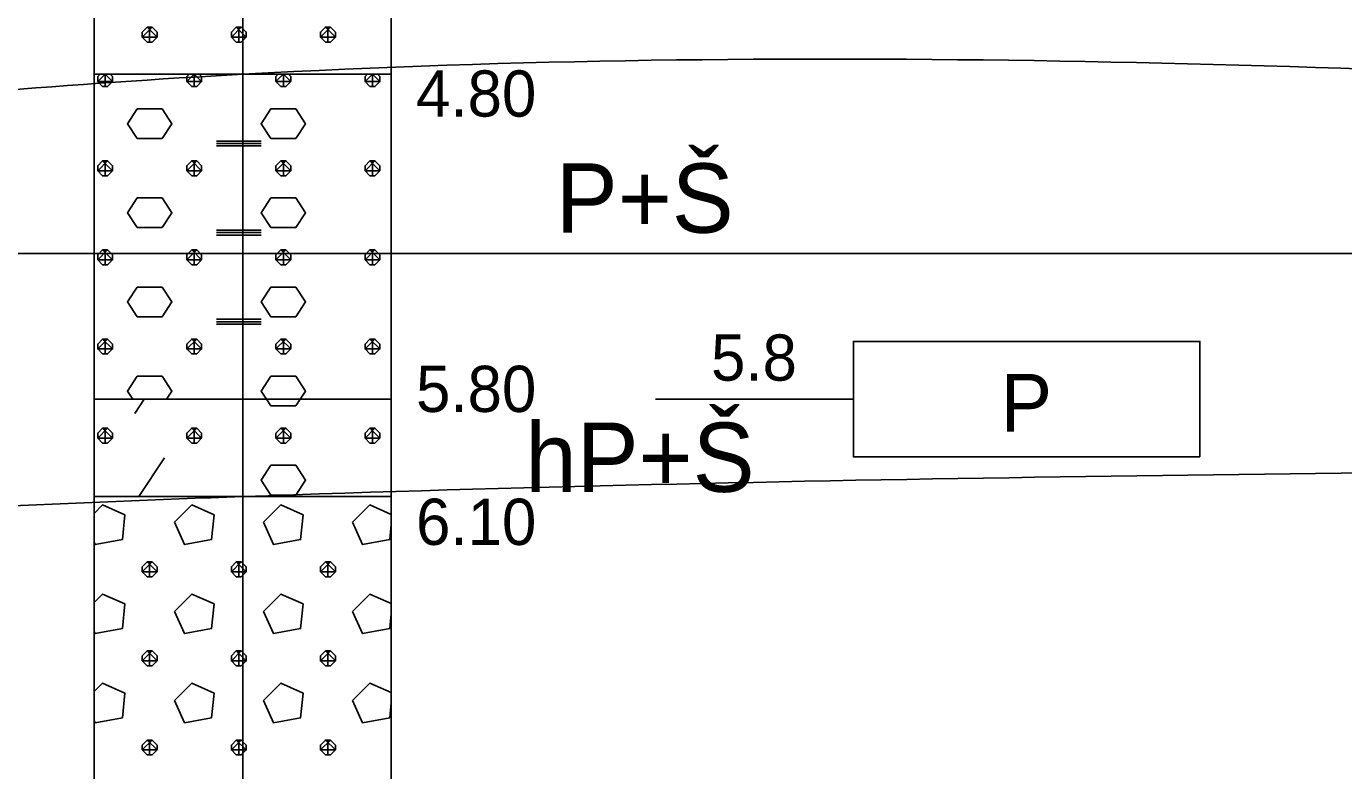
# Model space of a CAD drawing. Extents: x 3042 to 4120, y 576 to 2694.
# Drawn here: x 3328.17 to 3348.45, y 1416.75 to 1428.2 of the extents above; entities that cross this region are included whole.
import ezdxf

# ---------------------------------------------------------------- set-up
doc = ezdxf.new("R2010")
doc.units = 0
for name, color, linetype in [('18', 7, 'Continuous'), ('51', 7, 'Continuous'), ('52', 7, 'Continuous'), ('53', 7, 'Continuous'), ('56', 7, 'Continuous'), ('62', 7, 'Continuous'), ('rozhraní', 7, 'Continuous')]:
    doc.layers.add(name, color=color, linetype=linetype)

msp = doc.modelspace()

# ---------------------------------------------------------------- linework, layer by layer
at = {"layer": '18'}
msp.add_line((3331.502, 1401.464), (3331.502, 1451.464), dxfattribs=at)
at = {"layer": '51'}
for p, q in [((3330.069, 1427.96), (3330.069, 1428.189)), ((3331.441, 1427.96), (3331.441, 1428.189)), ((3332.812, 1427.96), (3332.812, 1428.189)), ((3329.383, 1427.275), (3329.383, 1427.464)), ((3330.755, 1427.275), (3330.755, 1427.464)), ((3332.127, 1427.275), (3332.127, 1427.464)), ((3333.498, 1427.275), (3333.498, 1427.464)), ((3331.098, 1426.436), (3331.784, 1426.436)), ((3331.098, 1426.398), (3331.784, 1426.398)), ((3331.098, 1426.36), (3331.784, 1426.36)), ((3329.383, 1425.903), (3329.383, 1426.132)), ((3330.755, 1425.903), (3330.755, 1426.132)), ((3332.127, 1425.903), (3332.127, 1426.132)), ((3333.498, 1425.903), (3333.498, 1426.132)), ((3331.098, 1425.065), (3331.784, 1425.065)), ((3331.098, 1425.027), (3331.784, 1425.027)), ((3331.098, 1424.989), (3331.784, 1424.989)), ((3329.383, 1424.531), (3329.383, 1424.76)), ((3330.755, 1424.531), (3330.755, 1424.76)), ((3332.127, 1424.531), (3332.127, 1424.76)), ((3333.498, 1424.531), (3333.498, 1424.76)), ((3331.098, 1423.693), (3331.784, 1423.693)), ((3331.098, 1423.655), (3331.784, 1423.655)), ((3331.098, 1423.617), (3331.784, 1423.617)), ((3329.383, 1423.16), (3329.383, 1423.388)), ((3330.755, 1423.16), (3330.755, 1423.388)), ((3332.127, 1423.16), (3332.127, 1423.388)), ((3333.498, 1423.16), (3333.498, 1423.388)), ((3329.841, 1422.245), (3329.986, 1422.464)), ((3331.867, 1422.464), (3331.936, 1422.36)), ((3329.383, 1421.788), (3329.383, 1422.017)), ((3330.755, 1421.788), (3330.755, 1422.017)), ((3332.127, 1421.788), (3332.127, 1422.017)), ((3333.498, 1421.788), (3333.498, 1422.017)), ((3329.901, 1420.964), (3330.298, 1421.56)), ((3330.069, 1419.731), (3330.069, 1419.959)), ((3331.441, 1419.731), (3331.441, 1419.959)), ((3332.812, 1419.731), (3332.812, 1419.959)), ((3330.069, 1418.359), (3330.069, 1418.588)), ((3331.441, 1418.359), (3331.441, 1418.588)), ((3332.812, 1418.359), (3332.812, 1418.588)), ((3330.069, 1416.988), (3330.069, 1417.216)), ((3331.441, 1416.988), (3331.441, 1417.216)), ((3332.812, 1416.988), (3332.812, 1417.216))]:
    msp.add_line(p, q, dxfattribs=at)
for points in [[(3329.216, 1427.464), (3333.788, 1427.464), (3333.788, 1430.964), (3329.216, 1430.964)], [(3329.216, 1422.464), (3333.788, 1422.464), (3333.788, 1427.464), (3329.216, 1427.464)], [(3329.216, 1420.964), (3333.788, 1420.964), (3333.788, 1422.464), (3329.216, 1422.464)], [(3329.216, 1410.464), (3333.788, 1410.464), (3333.788, 1420.964), (3329.216, 1420.964)]]:
    msp.add_lwpolyline(points, close=True, dxfattribs=at)
for points in [[(3330.031, 1428.189), (3329.955, 1428.113), (3329.955, 1428.037), (3330.031, 1427.96), (3330.107, 1427.96), (3330.184, 1428.037), (3330.184, 1428.113), (3330.107, 1428.189), (3330.031, 1428.189), (3330.184, 1428.037), (3329.955, 1428.037), (3330.107, 1428.189)], [(3331.403, 1428.189), (3331.327, 1428.113), (3331.327, 1428.037), (3331.403, 1427.96), (3331.479, 1427.96), (3331.555, 1428.037), (3331.555, 1428.113), (3331.479, 1428.189), (3331.403, 1428.189), (3331.555, 1428.037), (3331.327, 1428.037), (3331.479, 1428.189)], [(3332.774, 1428.189), (3332.698, 1428.113), (3332.698, 1428.037), (3332.774, 1427.96), (3332.851, 1427.96), (3332.927, 1428.037), (3332.927, 1428.113), (3332.851, 1428.189), (3332.774, 1428.189), (3332.927, 1428.037), (3332.698, 1428.037), (3332.851, 1428.189)], [(3329.306, 1427.464), (3329.269, 1427.427), (3329.269, 1427.351), (3329.345, 1427.275), (3329.422, 1427.275), (3329.498, 1427.351), (3329.498, 1427.427), (3329.461, 1427.464)], [(3329.385, 1427.464), (3329.498, 1427.351), (3329.269, 1427.351), (3329.382, 1427.464)], [(3330.678, 1427.464), (3330.641, 1427.427), (3330.641, 1427.351), (3330.717, 1427.275), (3330.793, 1427.275), (3330.869, 1427.351), (3330.869, 1427.427), (3330.833, 1427.464)], [(3330.756, 1427.464), (3330.869, 1427.351), (3330.641, 1427.351), (3330.754, 1427.464)], [(3332.049, 1427.464), (3332.012, 1427.427), (3332.012, 1427.351), (3332.089, 1427.275), (3332.165, 1427.275), (3332.241, 1427.351), (3332.241, 1427.427), (3332.204, 1427.464)], [(3332.128, 1427.464), (3332.241, 1427.351), (3332.012, 1427.351), (3332.125, 1427.464)], [(3333.421, 1427.464), (3333.384, 1427.427), (3333.384, 1427.351), (3333.46, 1427.275), (3333.536, 1427.275), (3333.613, 1427.351), (3333.613, 1427.427), (3333.576, 1427.464)], [(3333.5, 1427.464), (3333.613, 1427.351), (3333.384, 1427.351), (3333.497, 1427.464)], [(3329.879, 1426.475), (3330.26, 1426.475), (3330.412, 1426.703), (3330.26, 1426.932), (3329.879, 1426.932), (3329.726, 1426.703), (3329.879, 1426.475)], [(3331.936, 1426.475), (3332.317, 1426.475), (3332.47, 1426.703), (3332.317, 1426.932), (3331.936, 1426.932), (3331.784, 1426.703), (3331.936, 1426.475)], [(3329.345, 1426.132), (3329.269, 1426.055), (3329.269, 1425.979), (3329.345, 1425.903), (3329.422, 1425.903), (3329.498, 1425.979), (3329.498, 1426.055), (3329.422, 1426.132), (3329.345, 1426.132), (3329.498, 1425.979), (3329.269, 1425.979), (3329.422, 1426.132)], [(3330.717, 1426.132), (3330.641, 1426.055), (3330.641, 1425.979), (3330.717, 1425.903), (3330.793, 1425.903), (3330.869, 1425.979), (3330.869, 1426.055), (3330.793, 1426.132), (3330.717, 1426.132), (3330.869, 1425.979), (3330.641, 1425.979), (3330.793, 1426.132)], [(3332.089, 1426.132), (3332.012, 1426.055), (3332.012, 1425.979), (3332.089, 1425.903), (3332.165, 1425.903), (3332.241, 1425.979), (3332.241, 1426.055), (3332.165, 1426.132), (3332.089, 1426.132), (3332.241, 1425.979), (3332.012, 1425.979), (3332.165, 1426.132)], [(3333.46, 1426.132), (3333.384, 1426.055), (3333.384, 1425.979), (3333.46, 1425.903), (3333.536, 1425.903), (3333.613, 1425.979), (3333.613, 1426.055), (3333.536, 1426.132), (3333.46, 1426.132), (3333.613, 1425.979), (3333.384, 1425.979), (3333.536, 1426.132)], [(3329.879, 1425.103), (3330.26, 1425.103), (3330.412, 1425.332), (3330.26, 1425.56), (3329.879, 1425.56), (3329.726, 1425.332), (3329.879, 1425.103)], [(3331.936, 1425.103), (3332.317, 1425.103), (3332.47, 1425.332), (3332.317, 1425.56), (3331.936, 1425.56), (3331.784, 1425.332), (3331.936, 1425.103)], [(3329.345, 1424.76), (3329.269, 1424.684), (3329.269, 1424.608), (3329.345, 1424.531), (3329.422, 1424.531), (3329.498, 1424.608), (3329.498, 1424.684), (3329.422, 1424.76), (3329.345, 1424.76), (3329.498, 1424.608), (3329.269, 1424.608), (3329.422, 1424.76)], [(3330.717, 1424.76), (3330.641, 1424.684), (3330.641, 1424.608), (3330.717, 1424.531), (3330.793, 1424.531), (3330.869, 1424.608), (3330.869, 1424.684), (3330.793, 1424.76), (3330.717, 1424.76), (3330.869, 1424.608), (3330.641, 1424.608), (3330.793, 1424.76)], [(3332.089, 1424.76), (3332.012, 1424.684), (3332.012, 1424.608), (3332.089, 1424.531), (3332.165, 1424.531), (3332.241, 1424.608), (3332.241, 1424.684), (3332.165, 1424.76), (3332.089, 1424.76), (3332.241, 1424.608), (3332.012, 1424.608), (3332.165, 1424.76)], [(3333.46, 1424.76), (3333.384, 1424.684), (3333.384, 1424.608), (3333.46, 1424.531), (3333.536, 1424.531), (3333.613, 1424.608), (3333.613, 1424.684), (3333.536, 1424.76), (3333.46, 1424.76), (3333.613, 1424.608), (3333.384, 1424.608), (3333.536, 1424.76)], [(3329.879, 1423.731), (3330.26, 1423.731), (3330.412, 1423.96), (3330.26, 1424.189), (3329.879, 1424.189), (3329.726, 1423.96), (3329.879, 1423.731)], [(3331.936, 1423.731), (3332.317, 1423.731), (3332.47, 1423.96), (3332.317, 1424.189), (3331.936, 1424.189), (3331.784, 1423.96), (3331.936, 1423.731)], [(3329.345, 1423.388), (3329.269, 1423.312), (3329.269, 1423.236), (3329.345, 1423.16), (3329.422, 1423.16), (3329.498, 1423.236), (3329.498, 1423.312), (3329.422, 1423.388), (3329.345, 1423.388), (3329.498, 1423.236), (3329.269, 1423.236), (3329.422, 1423.388)], [(3330.717, 1423.388), (3330.641, 1423.312), (3330.641, 1423.236), (3330.717, 1423.16), (3330.793, 1423.16), (3330.869, 1423.236), (3330.869, 1423.312), (3330.793, 1423.388), (3330.717, 1423.388), (3330.869, 1423.236), (3330.641, 1423.236), (3330.793, 1423.388)], [(3332.089, 1423.388), (3332.012, 1423.312), (3332.012, 1423.236), (3332.089, 1423.16), (3332.165, 1423.16), (3332.241, 1423.236), (3332.241, 1423.312), (3332.165, 1423.388), (3332.089, 1423.388), (3332.241, 1423.236), (3332.012, 1423.236), (3332.165, 1423.388)], [(3333.46, 1423.388), (3333.384, 1423.312), (3333.384, 1423.236), (3333.46, 1423.16), (3333.536, 1423.16), (3333.613, 1423.236), (3333.613, 1423.312), (3333.536, 1423.388), (3333.46, 1423.388), (3333.613, 1423.236), (3333.384, 1423.236), (3333.536, 1423.388)], [(3330.329, 1422.464), (3330.412, 1422.588), (3330.26, 1422.817), (3329.879, 1422.817), (3329.726, 1422.588), (3329.809, 1422.464)], [(3332.386, 1422.464), (3332.47, 1422.588), (3332.317, 1422.817), (3331.936, 1422.817), (3331.784, 1422.588), (3331.867, 1422.464)], [(3331.936, 1422.36), (3332.317, 1422.36), (3332.386, 1422.464)], [(3329.345, 1422.017), (3329.269, 1421.941), (3329.269, 1421.864), (3329.345, 1421.788), (3329.422, 1421.788), (3329.498, 1421.864), (3329.498, 1421.941), (3329.422, 1422.017), (3329.345, 1422.017), (3329.498, 1421.864), (3329.269, 1421.864), (3329.422, 1422.017)], [(3330.717, 1422.017), (3330.641, 1421.941), (3330.641, 1421.864), (3330.717, 1421.788), (3330.793, 1421.788), (3330.869, 1421.864), (3330.869, 1421.941), (3330.793, 1422.017), (3330.717, 1422.017), (3330.869, 1421.864), (3330.641, 1421.864), (3330.793, 1422.017)], [(3332.089, 1422.017), (3332.012, 1421.941), (3332.012, 1421.864), (3332.089, 1421.788), (3332.165, 1421.788), (3332.241, 1421.864), (3332.241, 1421.941), (3332.165, 1422.017), (3332.089, 1422.017), (3332.241, 1421.864), (3332.012, 1421.864), (3332.165, 1422.017)], [(3333.46, 1422.017), (3333.384, 1421.941), (3333.384, 1421.864), (3333.46, 1421.788), (3333.536, 1421.788), (3333.613, 1421.864), (3333.613, 1421.941), (3333.536, 1422.017), (3333.46, 1422.017), (3333.613, 1421.864), (3333.384, 1421.864), (3333.536, 1422.017)], [(3331.936, 1420.988), (3332.317, 1420.988), (3332.47, 1421.217), (3332.317, 1421.445), (3331.936, 1421.445), (3331.784, 1421.217), (3331.936, 1420.988)], [(3329.216, 1420.261), (3329.231, 1420.226), (3329.65, 1420.302), (3329.688, 1420.683), (3329.345, 1420.836), (3329.216, 1420.706)], [(3330.45, 1420.569), (3330.603, 1420.226), (3331.022, 1420.302), (3331.06, 1420.683), (3330.717, 1420.836), (3330.45, 1420.569)], [(3331.822, 1420.569), (3331.974, 1420.226), (3332.393, 1420.302), (3332.431, 1420.683), (3332.089, 1420.836), (3331.822, 1420.569)], [(3333.788, 1420.69), (3333.46, 1420.836), (3333.193, 1420.569)], [(3333.193, 1420.569), (3333.346, 1420.226), (3333.765, 1420.302), (3333.788, 1420.531)], [(3330.031, 1419.959), (3329.955, 1419.883), (3329.955, 1419.807), (3330.031, 1419.731), (3330.107, 1419.731), (3330.184, 1419.807), (3330.184, 1419.883), (3330.107, 1419.959), (3330.031, 1419.959), (3330.184, 1419.807), (3329.955, 1419.807), (3330.107, 1419.959)], [(3331.403, 1419.959), (3331.327, 1419.883), (3331.327, 1419.807), (3331.403, 1419.731), (3331.479, 1419.731), (3331.555, 1419.807), (3331.555, 1419.883), (3331.479, 1419.959), (3331.403, 1419.959), (3331.555, 1419.807), (3331.327, 1419.807), (3331.479, 1419.959)], [(3332.774, 1419.959), (3332.698, 1419.883), (3332.698, 1419.807), (3332.774, 1419.731), (3332.851, 1419.731), (3332.927, 1419.807), (3332.927, 1419.883), (3332.851, 1419.959), (3332.774, 1419.959), (3332.927, 1419.807), (3332.698, 1419.807), (3332.851, 1419.959)], [(3329.216, 1418.889), (3329.231, 1418.855), (3329.65, 1418.931), (3329.688, 1419.312), (3329.345, 1419.464), (3329.216, 1419.335)], [(3330.45, 1419.197), (3330.603, 1418.855), (3331.022, 1418.931), (3331.06, 1419.312), (3330.717, 1419.464), (3330.45, 1419.197)], [(3331.822, 1419.197), (3331.974, 1418.855), (3332.393, 1418.931), (3332.431, 1419.312), (3332.089, 1419.464), (3331.822, 1419.197)], [(3333.788, 1419.319), (3333.46, 1419.464), (3333.193, 1419.197)], [(3333.193, 1419.197), (3333.346, 1418.855), (3333.765, 1418.931), (3333.788, 1419.159)], [(3330.031, 1418.588), (3329.955, 1418.512), (3329.955, 1418.435), (3330.031, 1418.359), (3330.107, 1418.359), (3330.184, 1418.435), (3330.184, 1418.512), (3330.107, 1418.588), (3330.031, 1418.588), (3330.184, 1418.435), (3329.955, 1418.435), (3330.107, 1418.588)], [(3331.403, 1418.588), (3331.327, 1418.512), (3331.327, 1418.435), (3331.403, 1418.359), (3331.479, 1418.359), (3331.555, 1418.435), (3331.555, 1418.512), (3331.479, 1418.588), (3331.403, 1418.588), (3331.555, 1418.435), (3331.327, 1418.435), (3331.479, 1418.588)], [(3332.774, 1418.588), (3332.698, 1418.512), (3332.698, 1418.435), (3332.774, 1418.359), (3332.851, 1418.359), (3332.927, 1418.435), (3332.927, 1418.512), (3332.851, 1418.588), (3332.774, 1418.588), (3332.927, 1418.435), (3332.698, 1418.435), (3332.851, 1418.588)], [(3329.216, 1417.517), (3329.231, 1417.483), (3329.65, 1417.559), (3329.688, 1417.94), (3329.345, 1418.093), (3329.216, 1417.963)], [(3330.45, 1417.826), (3330.603, 1417.483), (3331.022, 1417.559), (3331.06, 1417.94), (3330.717, 1418.093), (3330.45, 1417.826)], [(3331.822, 1417.826), (3331.974, 1417.483), (3332.393, 1417.559), (3332.431, 1417.94), (3332.089, 1418.093), (3331.822, 1417.826)], [(3333.788, 1417.947), (3333.46, 1418.093), (3333.193, 1417.826)], [(3333.193, 1417.826), (3333.346, 1417.483), (3333.765, 1417.559), (3333.788, 1417.787)], [(3330.031, 1417.216), (3329.955, 1417.14), (3329.955, 1417.064), (3330.031, 1416.988), (3330.107, 1416.988), (3330.184, 1417.064), (3330.184, 1417.14), (3330.107, 1417.216), (3330.031, 1417.216), (3330.184, 1417.064), (3329.955, 1417.064), (3330.107, 1417.216)], [(3331.403, 1417.216), (3331.327, 1417.14), (3331.327, 1417.064), (3331.403, 1416.988), (3331.479, 1416.988), (3331.555, 1417.064), (3331.555, 1417.14), (3331.479, 1417.216), (3331.403, 1417.216), (3331.555, 1417.064), (3331.327, 1417.064), (3331.479, 1417.216)], [(3332.774, 1417.216), (3332.698, 1417.14), (3332.698, 1417.064), (3332.774, 1416.988), (3332.851, 1416.988), (3332.927, 1417.064), (3332.927, 1417.14), (3332.851, 1417.216), (3332.774, 1417.216), (3332.927, 1417.064), (3332.698, 1417.064), (3332.851, 1417.216)]]:
    msp.add_lwpolyline(points, dxfattribs=at)
at = {"layer": '53'}
for p, q in [((3329.216, 1451.464), (3329.216, 1401.464)), ((3333.788, 1451.464), (3333.788, 1401.464)), ((3329.216, 1427.464), (3333.788, 1427.464)), ((3329.216, 1422.464), (3333.788, 1422.464)), ((3329.216, 1420.964), (3333.788, 1420.964))]:
    msp.add_line(p, q, dxfattribs=at)
at = {"layer": '56'}
for p, q in [((3331.502, 1427.845), (3331.502, 1427.083)), ((3331.121, 1427.464), (3331.883, 1427.464)), ((3331.502, 1422.845), (3331.502, 1422.083)), ((3331.121, 1422.464), (3331.883, 1422.464)), ((3331.502, 1421.345), (3331.502, 1420.583)), ((3331.121, 1420.964), (3331.883, 1420.964))]:
    msp.add_line(p, q, dxfattribs=at)
at = {"layer": '62'}
msp.add_line((3337.852, 1422.464), (3340.9, 1422.464), dxfattribs=at)
msp.add_lwpolyline([(3346.234, 1421.575), (3340.9, 1421.575), (3340.9, 1423.353), (3346.234, 1423.353), (3346.234, 1421.575)], dxfattribs=at)
at = {"layer": 'rozhraní'}
for points in [[(3261.496, 1419.657), (3269.032, 1420.064), (3276.869, 1420.657), (3284.683, 1421.527), (3300.27, 1423.734), (3315.855, 1425.956), (3323.667, 1426.844), (3331.502, 1427.464), (3344.075, 1427.667), (3356.665, 1427.215), (3369.255, 1426.701), (3381.832, 1426.714), (3398.427, 1427.714), (3415.014, 1429.102), (3431.607, 1430.333), (3448.222, 1430.864), (3456.64, 1430.864)], [(3355.033, 1424.705), (3260.819, 1424.705), (3260.704, 1424.705)], [(3261.286, 1416.77), (3269.032, 1417.064), (3284.656, 1417.905), (3300.266, 1419.039), (3315.876, 1420.16), (3331.502, 1420.964), (3344.082, 1421.267), (3356.666, 1421.398), (3369.25, 1421.5), (3381.832, 1421.714), (3398.428, 1422.286), (3415.023, 1422.999), (3431.62, 1423.607), (3448.222, 1423.864), (3456.652, 1423.864)]]:
    msp.add_spline(points, degree=3, dxfattribs=at)

# ---------------------------------------------------------------- texts
at = {"layer": '52'}
for s, height, p in [('4.80', 0.7112, (3334.169, 1426.812)), ('P+Š', 1.0668, (3336.321, 1425.025)), ('5.80', 0.7112, (3334.169, 1422.266)), ('hP+Š', 1.0668, (3335.849, 1421.036)), ('6.10', 0.7112, (3334.169, 1420.22))]:
    msp.add_text(s, height=height, dxfattribs=at).set_placement(p)
at = {"layer": '62'}
for s, height, p in [('5.8', 0.7112, (3338.709, 1422.748)), ('P', 0.889, (3343.165, 1421.962))]:
    msp.add_text(s, height=height, dxfattribs=at).set_placement(p)

doc.saveas('drawing.dxf')
